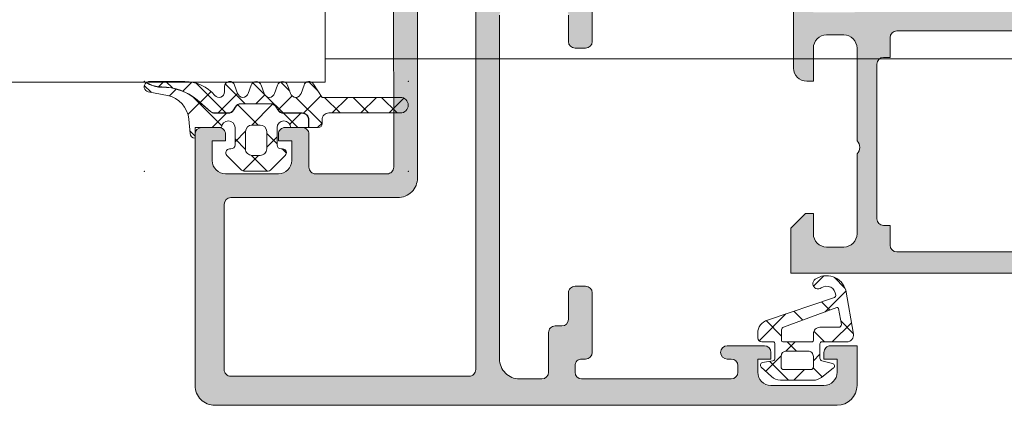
# Model space of a CAD drawing. Header units: millimetres. Extents: x 144573 to 336993, y 74252 to 247042.
# Tile 683 of 1056: x 218975 to 219049, y 198198 to 198227. Entities that reach past the tile are written whole.
import ezdxf

# ---------------------------------------------------------------- set-up
doc = ezdxf.new("R2010")
doc.units = ezdxf.units.MM
doc.layers.add('FASÁDA DETAILNÍ', color=255, linetype='Continuous', lineweight=0)
doc.layers.add('NOVA', color=255, linetype='Continuous', lineweight=0)

# ---------------------------------------------------------------- blocks, each defined once
blk = doc.blocks.new('A$C69D17D4D')
at = {"layer": 'FASÁDA DETAILNÍ'}
h = blk.add_hatch(color=256, dxfattribs=at)
edge = h.paths.add_edge_path(flags=16)
edge.add_ellipse((-4136.294664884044, 24829.51812637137), major_axis=(-0.4999740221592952, 0), ratio=1, start_angle=89.99702292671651, end_angle=180.0029770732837, ccw=False)
edge.add_line((-4136.29469086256, 24829.01815234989), (-4154.29469086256, 24829.01815234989))
edge.add_ellipse((-4154.294716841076, 24829.51812637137), major_axis=(-0.4999740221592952, 0), ratio=1, start_angle=-0.002977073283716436, end_angle=90.00297707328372, ccw=False)
edge.add_line((-4154.79469086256, 24829.51815234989), (-4154.79469086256, 24842.01815234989))
edge.add_ellipse((-4154.294669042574, 24842.0181305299), major_axis=(-0.5000218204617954, 0), ratio=1, start_angle=270.0025002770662, end_angle=359.9974997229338, ccw=False)
edge.add_line((-4154.29469086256, 24842.51815234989), (-4141.691639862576, 24842.51815234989))
edge.add_ellipse((-4141.691638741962, 24844.01815122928), major_axis=(-1.499998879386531, 0), ratio=1, start_angle=89.99995719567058, end_angle=180.0000428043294)
edge.add_line((-4140.191639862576, 24844.01815234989), (-4140.191639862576, 24857.01814034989))
edge.add_ellipse((-4139.691640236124, 24857.01814072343), major_axis=(-0.4999996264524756, 0), ratio=1, start_angle=-90.00004280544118, end_angle=4.2805441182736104e-05, ccw=False)
edge.add_line((-4139.691639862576, 24857.51814034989), (-4136.29469086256, 24857.51814034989))
edge.add_ellipse((-4136.294690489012, 24857.01814072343), major_axis=(-0.4999996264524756, 0), ratio=1, start_angle=179.9999571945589, end_angle=270.0000428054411, ccw=False)
edge.add_line((-4135.79469086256, 24857.01814034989), (-4135.79469086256, 24829.51815234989))
edge = h.paths.add_edge_path()
edge.add_line((-4106.994695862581, 24828.3181403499), (-4106.994695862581, 24831.3181403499))
edge.add_line((-4106.994695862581, 24831.3181403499), (-4108.994695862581, 24831.3181403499))
edge.add_arc((-4108.994721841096, 24830.81816632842), 0.4999740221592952, 89.99702292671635, 180.0029770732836)
edge.add_line((-4109.494695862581, 24830.8181403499), (-4109.494695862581, 24830.3181403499))
edge.add_line((-4109.494695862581, 24830.3181403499), (-4108.494695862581, 24830.3181403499))
edge.add_line((-4108.494695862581, 24830.3181403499), (-4108.494695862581, 24829.3181403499))
edge.add_arc((-4109.494759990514, 24829.31820447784), 1.000064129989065, 270.0036740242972, 359.9963259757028, ccw=False)
edge.add_line((-4109.494695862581, 24828.3181403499), (-4113.494695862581, 24828.3181403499))
edge.add_arc((-4113.494665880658, 24829.31817033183), 1.00002998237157, 180.0017177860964, 269.9982822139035, ccw=False)
edge.add_line((-4114.494695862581, 24829.3181403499), (-4114.494695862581, 24830.3181403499))
edge.add_line((-4114.494695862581, 24830.3181403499), (-4113.494695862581, 24830.3181403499))
edge.add_line((-4113.494695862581, 24830.3181403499), (-4113.494695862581, 24830.8181403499))
edge.add_arc((-4113.994701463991, 24830.81813474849), 0.5000056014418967, 0.0006418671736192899, 89.99935813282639)
edge.add_line((-4113.994695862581, 24831.3181403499), (-4116.794698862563, 24831.3181403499))
edge.add_arc((-4116.794698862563, 24830.8181403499), 0.5, 90, 270)
edge.add_line((-4116.794698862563, 24830.3181403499), (-4116.494695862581, 24830.3181403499))
edge.add_arc((-4116.494706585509, 24829.81812962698), 0.5000107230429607, 0.00122873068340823, 89.99877126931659, ccw=False)
edge.add_line((-4115.994695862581, 24829.8181403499), (-4115.994695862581, 24829.3181403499))
edge.add_arc((-4116.49476378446, 24829.31820827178), 0.5000679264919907, 270.00778221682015, 359.9922177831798, ccw=False)
edge.add_line((-4116.494695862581, 24828.8181403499), (-4127.79469086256, 24828.8181403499))
edge.add_arc((-4127.794669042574, 24829.31816216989), 0.5000218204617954, 180.0025002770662, 269.99749972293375, ccw=False)
edge.add_line((-4128.29469086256, 24829.3181403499), (-4128.29469086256, 24829.8181403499))
edge.add_arc((-4127.794753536, 24829.81820302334), 0.4999373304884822, 89.99281725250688, 180.0071827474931, ccw=False)
edge.add_line((-4127.79469086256, 24830.3181403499), (-4127.494687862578, 24830.3181403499))
edge.add_arc((-4127.494750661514, 24830.81820314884), 0.5000628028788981, 270.0071953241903, 359.9928046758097)
edge.add_line((-4126.994687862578, 24830.8181403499), (-4126.994687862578, 24835.3181403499))
edge.add_arc((-4127.494693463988, 24835.31813474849), 0.5000056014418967, 0.0006418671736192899, 89.99935813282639)
edge.add_line((-4127.494687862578, 24835.8181403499), (-4128.29469086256, 24835.8181403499))
edge.add_arc((-4128.294716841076, 24835.31816632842), 0.4999740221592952, 89.99702292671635, 180.0029770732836)
edge.add_line((-4128.79469086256, 24835.3181403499), (-4128.79469086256, 24833.3181403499))
edge.add_arc((-4129.294758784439, 24833.31820827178), 0.5000679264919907, 270.00778221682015, 359.9922177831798, ccw=False)
edge.add_line((-4129.29469086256, 24832.8181403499), (-4129.79469086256, 24832.8181403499))
edge.add_arc((-4129.794753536, 24832.31820302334), 0.4999373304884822, 89.99281725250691, 180.0071827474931)
edge.add_line((-4130.29469086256, 24832.3181403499), (-4130.29469086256, 24829.3181403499))
edge.add_arc((-4130.794745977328, 24829.31819546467), 0.5000551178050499, 270.0063149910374, 359.9936850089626, ccw=False)
edge.add_line((-4130.79469086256, 24828.8181403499), (-4132.494687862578, 24828.8181403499))
edge.add_arc((-4132.494719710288, 24830.31810850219), 1.499968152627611, 179.9987834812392, 270.00121651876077, ccw=False)
edge.add_line((-4133.994687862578, 24830.3181403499), (-4133.994687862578, 24856.3181403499))
edge.add_arc((-4133.494708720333, 24856.31816120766), 0.4999791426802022, 89.99760977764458, 180.0023902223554, ccw=False)
edge.add_line((-4133.494687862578, 24856.8181403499), (-4129.29469086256, 24856.8181403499))
edge.add_arc((-4129.29469646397, 24856.31813474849), 0.5000056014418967, 0.000641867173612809, 89.99935813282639, ccw=False)
edge.add_line((-4128.79469086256, 24856.3181403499), (-4128.79469086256, 24854.3181403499))
edge.add_arc((-4128.294669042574, 24854.31816216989), 0.5000218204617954, 180.0025002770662, 269.9974997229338)
edge.add_line((-4128.29469086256, 24853.8181403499), (-4127.494687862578, 24853.8181403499))
edge.add_arc((-4127.494740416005, 24854.31819290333), 0.5000525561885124, 270.0060215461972, 359.9939784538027)
edge.add_line((-4126.994687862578, 24854.3181403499), (-4126.994687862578, 24859.31814134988))
edge.add_line((-4126.994687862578, 24859.31814134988), (-4127.212008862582, 24860.07603034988))
edge.add_arc((-4126.92363044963, 24860.15872166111), 0.2999999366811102, 127.9048146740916, 196.0000242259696, ccw=False)
edge.add_arc((-4127.292240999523, 24860.63214150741), 0.300000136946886, 307.9047180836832, 359.999969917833)
edge.add_line((-4126.992240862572, 24860.6321413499), (-4126.992242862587, 24862.69628834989))
edge.add_arc((-4127.392242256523, 24862.69628880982), 0.3999993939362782, 359.9999341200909, 471.9737695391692)
edge.add_line((-4127.541914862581, 24863.0672303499), (-4129.565143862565, 24862.2508693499))
edge.add_arc((-4129.490307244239, 24862.06539908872), 0.199999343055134, 111.9739078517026, 204.1410923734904)
edge.add_line((-4129.67281486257, 24861.98360234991), (-4128.604494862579, 24859.5999173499))
edge.add_arc((-4128.787002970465, 24859.51812064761), 0.1999997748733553, -90.81990060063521, 24.1410254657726, ccw=False)
edge.add_line((-4128.789864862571, 24859.31814134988), (-4140.093944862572, 24859.3181403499))
edge.add_arc((-4140.102376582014, 24859.50955484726), 0.1916001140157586, 178.9555499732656, 272.5222218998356, ccw=False)
edge.add_line((-4140.293944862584, 24859.5130473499), (-4140.293944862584, 24859.93363134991))
edge.add_line((-4140.293944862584, 24859.93363134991), (-4138.862209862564, 24862.39924334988))
edge.add_arc((-4139.121546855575, 24862.55005504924), 0.2999997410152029, 329.820803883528, 434.0000282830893)
edge.add_line((-4139.038855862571, 24862.83843334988), (-4140.531016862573, 24863.26630434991))
edge.add_line((-4140.531016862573, 24863.26630434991), (-4141.394291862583, 24863.76471634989))
edge.add_arc((-4141.594291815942, 24863.41830610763), 0.4000000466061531, 60.00001156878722, 179.9999652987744)
edge.add_line((-4141.99429186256, 24863.41830634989), (-4141.993944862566, 24859.31037534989))
edge.add_line((-4141.993944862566, 24859.31037534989), (-4141.991639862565, 24844.81831834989))
edge.add_arc((-4142.491639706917, 24844.81814022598), 0.4999998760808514, -90.00001783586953, 0.02041150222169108, ccw=False)
edge.add_line((-4142.491639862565, 24844.3181403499), (-4147.894681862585, 24844.3181403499))
edge.add_arc((-4147.894682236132, 24844.81813997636), 0.4999996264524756, 179.9999571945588, 270.0000428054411, ccw=False)
edge.add_line((-4148.394681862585, 24844.8181403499), (-4148.394681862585, 24847.3181403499))
edge.add_arc((-4148.894681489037, 24847.31814072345), 0.4999996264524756, 359.9999571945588, 450.0000428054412)
edge.add_line((-4148.894681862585, 24847.8181403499), (-4150.194684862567, 24847.8181403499))
edge.add_arc((-4150.194705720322, 24847.31816120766), 0.4999791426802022, 89.99760977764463, 180.0023902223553)
edge.add_line((-4150.694684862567, 24847.3181403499), (-4150.694684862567, 24846.8181403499))
edge.add_line((-4150.694684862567, 24846.8181403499), (-4149.694684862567, 24846.8181403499))
edge.add_line((-4149.694684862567, 24846.8181403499), (-4149.694684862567, 24845.3181403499))
edge.add_arc((-4150.694716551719, 24845.31817203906), 1.000031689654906, 270.0018155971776, 359.99818440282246, ccw=False)
edge.add_line((-4150.694684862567, 24844.3181403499), (-4154.694684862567, 24844.3181403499))
edge.add_arc((-4154.694615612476, 24845.31820959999), 1.000069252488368, 180.0039674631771, 269.99603253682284, ccw=False)
edge.add_line((-4155.694684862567, 24845.3181403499), (-4155.694684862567, 24846.8181403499))
edge.add_line((-4155.694684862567, 24846.8181403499), (-4154.694684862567, 24846.8181403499))
edge.add_line((-4154.694684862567, 24846.8181403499), (-4154.694684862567, 24847.3181403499))
edge.add_arc((-4155.194658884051, 24847.31816632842), 0.4999740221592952, 359.9970229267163, 450.0029770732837)
edge.add_line((-4155.194684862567, 24847.8181403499), (-4156.494687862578, 24847.8181403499))
edge.add_arc((-4156.494682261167, 24847.31813474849), 0.5000056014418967, 90.0006418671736, 179.9993581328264)
edge.add_line((-4156.994687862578, 24847.3181403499), (-4156.994687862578, 24828.3181403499))
edge.add_arc((-4155.494717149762, 24828.31811106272), 1.49997071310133, 179.9988812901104, 270.0011187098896)
edge.add_line((-4155.494687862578, 24826.8181403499), (-4108.494695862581, 24826.8181403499))
edge.add_arc((-4108.494756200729, 24828.31820068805), 1.50006033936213, 270.0023046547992, 359.9976953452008)
h = blk.add_hatch(color=256, dxfattribs=at)
edge = h.paths.add_edge_path()
edge.add_arc((-4088.69484676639, 24856.93811970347), 0.1199999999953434, 270, 360)
edge.add_line((-4088.574846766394, 24856.93811970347), (-4088.574846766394, 24859.69811770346))
edge.add_arc((-4088.274846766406, 24859.69811770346), 0.2999999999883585, 90, 180, ccw=False)
edge.add_line((-4088.274846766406, 24859.99811770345), (-4087.294872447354, 24859.99811770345))
edge.add_arc((-4087.294872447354, 24859.69811770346), 0.2999999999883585, 0, 90, ccw=False)
edge.add_line((-4086.994872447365, 24859.69811770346), (-4086.994872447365, 24857.81810670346))
edge.add_arc((-4086.916005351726, 24857.55056336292), 0.2789255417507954, 106.4245945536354, 181.1628700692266)
edge.add_line((-4087.194873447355, 24857.54490270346), (-4087.194873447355, 24857.09130870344))
edge.add_arc((-4086.916036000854, 24857.08564029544), 0.2788950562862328, 178.8354106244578, 253.5801235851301)
edge.add_line((-4086.994872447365, 24856.81811970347), (-4086.194697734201, 24856.81811970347))
edge.add_arc((-4086.194697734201, 24855.81811970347), 1, 0, 90, ccw=False)
edge.add_line((-4085.194697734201, 24855.81811970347), (-4085.194697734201, 24852.31811234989))
edge.add_arc((-4086.194717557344, 24852.31813217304), 1.000019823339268, 270.0011357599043, 359.9988642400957, ccw=False)
edge.add_line((-4086.194697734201, 24851.31811234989), (-4086.694697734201, 24851.31811234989))
edge.add_line((-4086.694697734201, 24851.31811234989), (-4086.694697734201, 24853.81811234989))
edge.add_arc((-4087.694743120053, 24853.81806696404), 1.000045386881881, 0.002600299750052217, 89.99739970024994)
edge.add_line((-4087.694697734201, 24854.81811234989), (-4088.994716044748, 24854.81811234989))
edge.add_arc((-4088.99466354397, 24853.81805984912), 1.000052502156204, 90.00300791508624, 179.9969920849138)
edge.add_line((-4089.994716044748, 24853.81811234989), (-4089.994716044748, 24846.81811234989))
edge.add_arc((-4089.4695942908, 24846.31811234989), 0.7250881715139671, 136.4038161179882, 223.5961838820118)
edge.add_line((-4089.994716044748, 24845.81811234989), (-4089.994716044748, 24839.78402421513))
edge.add_arc((-4088.99466354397, 24839.78407671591), 1.000052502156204, 180.0030079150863, 269.9969920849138)
edge.add_line((-4088.994716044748, 24838.78402421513), (-4087.694697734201, 24838.78402421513))
edge.add_arc((-4087.694743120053, 24839.78406960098), 1.000045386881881, 270.00260029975, 359.99739970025)
edge.add_line((-4086.694697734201, 24839.78402421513), (-4086.69469773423, 24841.31811234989))
edge.add_line((-4086.69469773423, 24841.31811234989), (-4086.094691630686, 24841.31811234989))
edge.add_line((-4086.094691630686, 24841.31811234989), (-4084.994716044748, 24840.21810624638))
edge.add_line((-4084.994716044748, 24840.21810624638), (-4084.994716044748, 24836.81811234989))
edge.add_line((-4084.994716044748, 24836.81811234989), (-4111.994616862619, 24836.81811234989))
edge.add_line((-4111.994616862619, 24836.81811234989), (-4111.994616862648, 24840.21810624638))
edge.add_line((-4111.994616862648, 24840.21810624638), (-4110.894641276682, 24841.31811234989))
edge.add_line((-4110.894641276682, 24841.31811234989), (-4110.294635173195, 24841.31811234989))
edge.add_line((-4110.294635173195, 24841.31811234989), (-4110.294635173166, 24839.78402421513))
edge.add_arc((-4109.294589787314, 24839.78406960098), 1.000045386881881, 180.00260029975, 269.9973997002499)
edge.add_line((-4109.294635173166, 24838.78402421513), (-4107.994616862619, 24838.78402421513))
edge.add_arc((-4107.994669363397, 24839.78407671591), 1.000052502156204, 270.0030079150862, 359.9969920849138)
edge.add_line((-4106.994616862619, 24839.78402421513), (-4106.994616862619, 24845.81811234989))
edge.add_arc((-4107.519738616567, 24846.31811234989), 0.7250881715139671, 316.4038161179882, 403.5961838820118)
edge.add_line((-4106.994616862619, 24846.81811234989), (-4106.994616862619, 24853.81811234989))
edge.add_arc((-4107.994669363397, 24853.81805984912), 1.000052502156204, 0.003007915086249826, 89.99699208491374)
edge.add_line((-4107.994616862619, 24854.81811234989), (-4109.294635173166, 24854.81811234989))
edge.add_arc((-4109.294589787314, 24853.81806696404), 1.000045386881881, 90.00260029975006, 179.9973997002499)
edge.add_line((-4110.294635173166, 24853.81811234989), (-4110.294635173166, 24851.31811234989))
edge.add_line((-4110.294635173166, 24851.31811234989), (-4110.794635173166, 24851.31811234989))
edge.add_arc((-4110.794615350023, 24852.31813217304), 1.000019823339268, 180.0011357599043, 269.9988642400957, ccw=False)
edge.add_line((-4111.794635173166, 24852.31811234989), (-4111.794635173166, 24856.81811234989))
edge.add_arc((-4111.294645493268, 24856.81812267), 0.4999896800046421, 89.99881737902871, 180.0011826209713, ccw=False)
edge.add_line((-4111.294635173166, 24857.31811234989), (-4110.294635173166, 24857.31811234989))
edge.add_line((-4110.294635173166, 24857.31811234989), (-4110.294635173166, 24856.51810929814))
edge.add_line((-4110.294635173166, 24856.51810929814), (-4107.294619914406, 24856.51810929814))
edge.add_arc((-4107.294617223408, 24856.81811701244), 0.3000077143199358, 269.9994860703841, 360.0005139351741)
edge.add_arc((-4107.073445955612, 24857.08564029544), 0.2788950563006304, 286.4198764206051, 361.1645893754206)
edge.add_line((-4106.794608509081, 24857.09130870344), (-4106.794608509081, 24857.54490270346))
edge.add_arc((-4107.073476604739, 24857.55056336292), 0.2789255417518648, 358.8371299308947, 433.5754054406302)
edge.add_line((-4106.994609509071, 24857.81810670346), (-4106.994609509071, 24859.69811770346))
edge.add_arc((-4106.694609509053, 24859.69811770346), 0.3000000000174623, 90, 180, ccw=False)
edge.add_line((-4106.694609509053, 24859.99811770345), (-4105.71463519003, 24859.99811770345))
edge.add_arc((-4105.714635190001, 24859.69811770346), 0.2999999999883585, 0, 90.00000000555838, ccw=False)
edge.add_line((-4105.414635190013, 24859.69811770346), (-4105.414635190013, 24856.93811970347))
edge.add_arc((-4105.294635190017, 24856.93811970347), 0.1199999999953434, 180, 270)
edge.add_line((-4105.294635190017, 24856.81811970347), (-4100.994609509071, 24856.81811970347))
edge.add_arc((-4100.994609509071, 24857.31811970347), 0.5, 270, 360)
edge.add_line((-4100.494609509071, 24857.31811970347), (-4100.494609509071, 24858.01811970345))
edge.add_line((-4100.494609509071, 24858.01811970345), (-4101.876104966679, 24860.41094002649))
edge.add_arc((-4101.756489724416, 24860.47999991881), 0.1381197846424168, 82.29756250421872, 210.0000000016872, ccw=False)
edge.add_arc((-4102.204108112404, 24855.63864868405), 4.999999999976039, 18.709400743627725, 84.65077199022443, ccw=False)
edge.add_arc((-4096.994740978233, 24857.40287487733), 0.4999999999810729, 198.709400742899, 341.2905992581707)
edge.add_arc((-4091.785373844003, 24855.63864868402), 5.000000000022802, 95.34922800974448, 161.2905992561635, ccw=False)
edge.add_arc((-4092.232992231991, 24860.47999991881), 0.1381197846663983, -30.000000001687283, 97.70243749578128, ccw=False)
edge.add_line((-4092.113376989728, 24860.41094002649), (-4093.494872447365, 24858.01811970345))
edge.add_line((-4093.494872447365, 24858.01811970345), (-4093.494872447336, 24857.31811970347))
edge.add_arc((-4092.994872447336, 24857.31811970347), 0.5, 180, 270)
edge.add_line((-4092.994872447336, 24856.81811970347), (-4088.69484676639, 24856.81811970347))
edge = h.paths.add_edge_path(flags=16)
edge.add_arc((-4103.994624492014, 24838.91811845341), 0.5, 180, 270)
edge.add_line((-4103.994624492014, 24838.41811845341), (-4091.994716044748, 24838.41811845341))
edge.add_arc((-4091.994716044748, 24838.91811845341), 0.5, 270, 360)
edge.add_line((-4091.494716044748, 24838.91811845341), (-4091.494716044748, 24854.61810014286))
edge.add_arc((-4091.994716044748, 24854.61810014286), 0.5, 0, 90)
edge.add_line((-4091.994716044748, 24855.11810014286), (-4103.994624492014, 24855.11810014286))
edge.add_arc((-4103.994624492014, 24854.61810014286), 0.5, 90, 180)
edge.add_line((-4104.494624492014, 24854.61810014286), (-4104.494624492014, 24853.11810014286))
edge.add_line((-4104.494624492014, 24853.11810014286), (-4104.994624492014, 24853.11810014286))
edge.add_arc((-4104.994624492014, 24852.61810014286), 0.5, 90, 180)
edge.add_line((-4105.494624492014, 24852.61810014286), (-4105.494624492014, 24840.91811845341))
edge.add_arc((-4104.994624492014, 24840.91811845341), 0.5, 180, 270)
edge.add_line((-4104.994624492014, 24840.41811845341), (-4104.494624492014, 24840.41811845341))
edge.add_line((-4104.494624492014, 24840.41811845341), (-4104.494624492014, 24838.91811845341))
h = blk.add_hatch(dxfattribs=at)
h.set_pattern_fill('ANSI37', color=256, scale=0.625, angle=90, style=0)
h.set_pattern_definition([(135, (-4287.505250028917, 0), (-1.403165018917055, -1.403165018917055), []), (225, (-4287.505250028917, 0), (1.403165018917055, -1.403165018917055), [])])
edge = h.paths.add_edge_path()
edge.add_arc((-4150.384763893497, 24845.90811894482), 0.2900050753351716, 314.9975633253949, 449.9994892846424)
edge.add_line((-4150.384761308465, 24846.19812402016), (-4150.484755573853, 24846.19812402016))
edge.add_arc((-4150.484755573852, 24846.50812402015), 0.3099999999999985, 179.9999999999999, 270.0000000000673, ccw=False)
edge.add_line((-4150.79475557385, 24846.50812402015), (-4150.79475557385, 24847.80810002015))
edge.add_arc((-4150.284755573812, 24847.80810002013), 0.5100000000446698, 1.1235201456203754, 180.0000000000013, ccw=False)
edge.add_line((-4149.774853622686, 24847.81810003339), (-4148.41624559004, 24847.81810185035))
edge.add_line((-4148.416245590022, 24847.81810185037), (-4148.416245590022, 24848.40810215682))
edge.add_arc((-4148.906245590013, 24848.4081021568), 0.4900000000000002, 2.105722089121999e-13, 90.00000000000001)
edge.add_line((-4148.906245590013, 24848.89810215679), (-4150.306243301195, 24848.89810215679))
edge.add_arc((-4150.306243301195, 24849.4081021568), 0.5099999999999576, 210.0000000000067, 270.0000000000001, ccw=False)
edge.add_line((-4150.747916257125, 24849.15310215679), (-4150.863386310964, 24849.35310215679))
edge.add_arc((-4151.287738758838, 24849.10810215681), 0.4900000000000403, 30.00000000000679, 90.00000000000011)
edge.add_line((-4151.287738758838, 24849.5981021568), (-4153.524748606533, 24849.5981021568))
edge.add_arc((-4153.52474860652, 24849.10810215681), 0.4899999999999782, 90.00000000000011, 150.0000000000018)
edge.add_line((-4153.949101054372, 24849.35310215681), (-4154.06457110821, 24849.1531021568))
edge.add_arc((-4154.506244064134, 24849.4081021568), 0.5100000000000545, 269.99999999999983, 330.00000000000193, ccw=False)
edge.add_line((-4154.506244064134, 24848.89810215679), (-4155.503841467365, 24848.89810215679))
edge.add_arc((-4155.503841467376, 24849.40403552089), 0.5059333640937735, 229.3588191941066, 269.99999999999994, ccw=False)
edge.add_line((-4155.833365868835, 24849.0201315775), (-4156.859597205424, 24849.90099845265))
edge.add_arc((-4159.460794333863, 24846.87054052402), 3.993732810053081, 49.35881919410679, 90.61886913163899)
edge.add_arc((-4159.525641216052, 24852.87392311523), 2.010000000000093, 243.3452087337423, 270.6188691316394, ccw=False)
edge.add_line((-4160.427355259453, 24851.07753457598), (-4160.694391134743, 24851.21157573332))
edge.add_arc((-4160.449421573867, 24850.90811202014), 0.3900003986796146, 128.9120293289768, 258.9894375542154)
edge.add_line((-4160.523907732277, 24850.52529075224), (-4159.085816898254, 24850.24568918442))
edge.add_arc((-4159.469428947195, 24848.27263525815), 2.010000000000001, 4.99524938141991, 78.99750356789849, ccw=False)
edge.add_line((-4157.467063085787, 24848.44765227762), (-4157.373280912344, 24847.37469249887))
edge.add_arc((-4156.984713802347, 24847.40811379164), 0.3900017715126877, 184.9160046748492, 268.5301263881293)
edge.add_line((-4156.99471786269, 24847.01824034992), (-4156.99471786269, 24847.8181113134))
edge.add_line((-4156.99471786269, 24847.81811131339), (-4154.994638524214, 24847.81810007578))
edge.add_arc((-4154.484736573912, 24847.80810002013), 0.5100000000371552, 0, 178.8764750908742, ccw=False)
edge.add_line((-4153.974736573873, 24847.80810002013), (-4153.974736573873, 24846.50812402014))
edge.add_arc((-4154.284736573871, 24846.50812402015), 0.3100000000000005, 269.99999999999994, 359.99999999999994, ccw=False)
edge.add_line((-4154.284736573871, 24846.19812402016), (-4154.38476157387, 24846.19812402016))
edge.add_arc((-4154.384733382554, 24845.90810864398), 0.2900153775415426, 90.00556950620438, 224.9966855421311)
edge.add_line((-4154.589817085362, 24845.70304866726), (-4153.549252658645, 24844.66175164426))
edge.add_arc((-4153.202648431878, 24845.00811202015), 0.4900000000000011, 224.9798378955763, 269.9999999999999)
edge.add_line((-4153.202648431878, 24844.51811202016), (-4151.566599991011, 24844.51811202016))
edge.add_arc((-4151.566599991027, 24845.00811202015), 0.4899999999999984, 270.0000000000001, 315.0276992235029)
edge.add_line((-4151.219950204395, 24844.66179724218), (-4150.179708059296, 24845.70304566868))
edge = h.paths.add_edge_path()
edge.add_arc((-4152.084732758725, 24847.50813383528), 0.4999901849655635, -1.1368683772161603e-13, 89.9999999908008, ccw=False)
edge.add_line((-4151.584742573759, 24847.50813383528), (-4151.584742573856, 24846.20812402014))
edge.add_arc((-4152.084723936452, 24846.20810538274), 0.4999813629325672, -90.0021357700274, 0.002135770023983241, ccw=False)
edge.add_line((-4152.084742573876, 24845.70812402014), (-4152.684749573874, 24845.70812402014))
edge.add_arc((-4152.684768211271, 24846.20810538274), 0.4999813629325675, 179.997864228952, 270.0021357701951, ccw=False)
edge.add_line((-4153.184749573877, 24846.20812402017), (-4153.184749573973, 24847.50813383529))
edge.add_arc((-4152.684759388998, 24847.50813383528), 0.4999901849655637, 90, 180, ccw=False)
edge.add_line((-4152.684759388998, 24848.00812402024), (-4152.084732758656, 24848.00812402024))
h = blk.add_hatch(dxfattribs=at)
h.set_pattern_fill('ANSI37', color=256, scale=0.48, angle=90, style=0)
h.set_pattern_definition([(135, (-4287.505250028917, 0), (-1.077630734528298, -1.077630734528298), []), (225, (-4287.505250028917, 0), (1.077630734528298, -1.077630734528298), [])])
edge = h.paths.add_edge_path()
edge.add_line((-4149.780529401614, 24850.40152880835), (-4150.00778829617, 24851.00858631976))
edge.add_arc((-4150.384624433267, 24850.90811111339), 0.3900009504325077, 14.92936879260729, 165.070631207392)
edge.add_line((-4150.761460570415, 24851.00858631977), (-4150.988719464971, 24850.40152880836))
edge.add_arc((-4151.384624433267, 24850.50811227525), 0.4100009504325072, 195.0676336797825, 344.9323663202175, ccw=False)
edge.add_line((-4151.780529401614, 24850.40152880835), (-4152.007788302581, 24851.00858633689))
edge.add_arc((-4152.384624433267, 24850.90811261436), 0.390000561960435, 14.92915839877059, 165.0708416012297)
edge.add_line((-4152.761460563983, 24851.00858633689), (-4152.988719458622, 24850.40152882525))
edge.add_arc((-4153.384624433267, 24850.50811077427), 0.4100005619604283, 195.0674247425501, 344.9325713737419, ccw=False)
edge.add_line((-4153.780529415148, 24850.40152885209), (-4154.007784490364, 24851.0085863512))
edge.add_arc((-4154.384667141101, 24850.90809910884), 0.3900489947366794, 14.92931686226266, 179.9999999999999)
edge.add_line((-4154.774716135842, 24850.90809910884), (-4154.774716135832, 24850.50811001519))
edge.add_arc((-4155.184716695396, 24850.50811001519), 0.4100005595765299, 220.3199356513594, 359.99999999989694, ccw=False)
edge.add_arc((-4157.77700291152, 24848.30814015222), 2.989972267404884, 40.31993784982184, 90.00133045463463)
edge.add_line((-4157.777072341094, 24851.29811241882), (-4160.448863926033, 24851.29811202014))
edge.add_arc((-4160.449421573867, 24850.90811202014), 0.3900003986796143, 89.91807475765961, 125.6405699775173)
edge.add_line((-4160.676674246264, 24851.2250608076), (-4160.418382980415, 24851.09540908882))
edge.add_arc((-4159.525641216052, 24852.87392311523), 1.990000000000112, 243.345208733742, 270.6188691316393)
edge.add_arc((-4159.460794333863, 24846.87054052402), 4.013732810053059, 49.358819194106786, 90.61886913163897, ccw=False)
edge.add_line((-4156.84657081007, 24849.91617452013), (-4155.820339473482, 24849.03530764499))
edge.add_arc((-4155.503841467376, 24849.40403552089), 0.4859333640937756, 229.3588191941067, 269.9999999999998)
edge.add_line((-4155.503841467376, 24848.91810215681), (-4154.506244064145, 24848.91810215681))
edge.add_arc((-4154.506244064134, 24849.4081021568), 0.4900000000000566, 270.0000000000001, 330.0000000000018)
edge.add_line((-4154.081891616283, 24849.1631021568), (-4153.966421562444, 24849.3631021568))
edge.add_arc((-4153.52474860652, 24849.10810215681), 0.5099999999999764, 89.99999999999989, 150.0000000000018, ccw=False)
edge.add_line((-4153.52474860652, 24849.61810215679), (-4151.287738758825, 24849.61810215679))
edge.add_arc((-4151.287738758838, 24849.10810215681), 0.5100000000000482, 30.00000000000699, 89.99999999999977, ccw=False)
edge.add_line((-4150.846065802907, 24849.36310215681), (-4150.730595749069, 24849.16310215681))
edge.add_arc((-4150.306243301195, 24849.4081021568), 0.4899999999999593, 210.000000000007, 269.9999999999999)
edge.add_line((-4150.306243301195, 24848.91810215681), (-4148.906245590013, 24848.91810215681))
edge.add_arc((-4148.906245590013, 24848.4081021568), 0.509999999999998, -2.2737367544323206e-13, 90, ccw=False)
edge.add_line((-4148.396245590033, 24848.4081021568), (-4148.396245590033, 24847.8181018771))
edge.add_line((-4148.396245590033, 24847.81810187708), (-4147.684624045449, 24847.81810282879))
edge.add_arc((-4147.684624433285, 24848.10810282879), 0.2900000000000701, 270.0000766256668, 360.0000000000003)
edge.add_line((-4147.394624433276, 24848.10810282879), (-4147.394624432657, 24848.40808795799))
edge.add_arc((-4146.884802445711, 24848.40826950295), 0.5098220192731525, 89.97571351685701, 180.0204027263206, ccw=False)
edge.add_line((-4146.884586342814, 24848.9180914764), (-4141.484623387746, 24848.91812199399))
edge.add_arc((-4141.484626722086, 24849.50812046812), 0.5899984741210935, 270.0003238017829, 450.0000000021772)
edge.add_line((-4141.484626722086, 24850.09811894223), (-4147.390034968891, 24850.09811894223))
edge.add_line((-4147.390034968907, 24850.09811894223), (-4148.046738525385, 24851.10287327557))
edge.add_arc((-4148.384626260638, 24850.90811264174), 0.3899997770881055, 29.95942118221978, 165.0702409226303)
edge.add_line((-4148.761460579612, 24851.00859011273), (-4148.988719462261, 24850.40152881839))
edge.add_arc((-4149.384624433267, 24850.50811227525), 0.4100009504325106, 195.0676336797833, 344.93236777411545, ccw=False)
h = blk.add_hatch(dxfattribs=at)
h.set_pattern_fill('ANSI37', color=256, scale=0.625, angle=270, style=0)
h.set_pattern_definition([(315, (-4109.494715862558, 24830.31811234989), (1.403165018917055, 1.403165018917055), []), (44.99999999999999, (-4109.494715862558, 24830.31811234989), (-1.403165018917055, 1.403165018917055), [])])
edge = h.paths.add_edge_path(flags=16)
edge.add_ellipse((-4109.796930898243, 24832.22032549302), major_axis=(-0.4977897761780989, 0), ratio=1, start_angle=-90.2547220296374, end_angle=0.1925797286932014)
edge.add_line((-4110.294717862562, 24832.2186523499), (-4110.294717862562, 24831.7181333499))
edge.add_ellipse((-4110.39470160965, 24831.71811909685), major_axis=(-0.09998374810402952, 0), ratio=1, start_angle=89.99125930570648, end_angle=180.0081677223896, ccw=False)
edge.add_line((-4110.39471686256, 24831.61813534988), (-4112.595146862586, 24831.61813134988))
edge.add_ellipse((-4112.595144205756, 24831.71813600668), major_axis=(-0.1000046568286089, 0), ratio=1, start_angle=0.0015221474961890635, end_angle=89.99847781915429, ccw=False)
edge.add_line((-4112.695148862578, 24831.7181333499), (-4112.695148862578, 24832.5300753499))
edge.add_ellipse((-4112.495142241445, 24832.53006687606), major_axis=(-0.2000066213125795, 0), ratio=1, start_angle=285.6886153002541, end_angle=359.9975725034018, ccw=False)
edge.add_line((-4112.549225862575, 24832.72262234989), (-4108.531084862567, 24834.20994734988))
edge.add_ellipse((-4108.496371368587, 24834.1161658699), major_axis=(-0.09999996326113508, 0), ratio=1, start_angle=190.3222841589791, end_angle=290.3121828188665, ccw=False)
edge.add_line((-4108.397989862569, 24834.13408434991), (-4108.177706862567, 24832.92461534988))
edge.add_ellipse((-4108.377597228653, 24832.91810665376), major_axis=(-0.1999963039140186, 0), ratio=1, start_angle=89.99895893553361, end_angle=181.8649678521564, ccw=False)
edge.add_line((-4108.377600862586, 24832.7181103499), (-4109.794717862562, 24832.7181103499))
edge = h.paths.add_edge_path(flags=16)
edge.add_ellipse((-4110.494719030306, 24829.71812151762), major_axis=(-0.2000001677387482, 0), ratio=1, start_angle=89.99976157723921, end_angle=180.0002384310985, ccw=False)
edge.add_line((-4110.49471986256, 24829.51812134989), (-4112.529176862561, 24829.51812534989))
edge.add_ellipse((-4112.529181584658, 24829.71812062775), major_axis=(-0.1999952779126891, 0), ratio=1, start_angle=-0.0004933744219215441, end_angle=90.0013528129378, ccw=False)
edge.add_line((-4112.729176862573, 24829.71812234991), (-4112.729176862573, 24830.51813234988))
edge.add_ellipse((-4112.32916605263, 24830.51812354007), major_axis=(-0.4000108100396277, 0), ratio=1, start_angle=270.0019780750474, end_angle=359.9987381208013, ccw=False)
edge.add_line((-4112.329179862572, 24830.91813434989), (-4110.694716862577, 24830.91813434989))
edge.add_ellipse((-4110.694713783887, 24830.51813942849), major_axis=(-0.3999949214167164, 0), ratio=1, start_angle=179.9989860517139, end_angle=270.0004409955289, ccw=False)
edge.add_line((-4110.294718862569, 24830.51813234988), (-4110.294718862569, 24829.71812234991))
edge = h.paths.add_edge_path()
edge.add_arc((-4108.894726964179, 24829.79467346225), 0.2000083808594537, 310.0023157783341, 434.9984805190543)
edge.add_line((-4108.842955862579, 24829.98786534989), (-4109.646480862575, 24830.17839934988))
edge.add_arc((-4109.594704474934, 24830.37159293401), 0.2000113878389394, 180.0027454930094, 254.9971436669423, ccw=False)
edge.add_line((-4109.794715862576, 24830.37158334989), (-4109.794715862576, 24831.4681333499))
edge.add_arc((-4109.644728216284, 24831.46814370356), 0.1499876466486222, 89.99604484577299, 180.0039551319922, ccw=False)
edge.add_line((-4109.644717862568, 24831.61813134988), (-4107.761846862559, 24831.61812334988))
edge.add_arc((-4107.761844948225, 24832.11812322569), 0.4999998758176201, 269.9997806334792, 369.9335722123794)
edge.add_line((-4107.269340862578, 24832.2043763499), (-4107.850729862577, 24835.52410234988))
edge.add_arc((-4109.294715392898, 24835.1180280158), 1.499996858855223, 15.70692445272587, 125.0875539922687)
edge.add_arc((-4109.927022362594, 24836.0181308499), 0.3999981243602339, 125.0880041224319, 305.0880041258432)
edge.add_arc((-4109.29250080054, 24835.13683118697), 0.6860034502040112, 0.484358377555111, 126.14118557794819, ccw=False)
edge.add_arc((-4108.755624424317, 24835.1230110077), 0.150387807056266, -70.9838490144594, 7.4960782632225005, ccw=False)
edge.add_line((-4108.706622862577, 24834.9808303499), (-4113.752848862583, 24833.2531483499))
edge.add_arc((-4113.494727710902, 24832.2870563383), 0.999980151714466, 104.9589109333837, 180.000572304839)
edge.add_line((-4114.494707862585, 24832.2870463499), (-4114.49471986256, 24831.91814134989))
edge.add_arc((-4114.194700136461, 24831.91816207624), 0.3000197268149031, 180.0039581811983, 269.9968057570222)
edge.add_line((-4114.194716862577, 24831.61814234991), (-4113.344701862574, 24831.61814234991))
edge.add_arc((-4113.344688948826, 24831.46815826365), 0.1499840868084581, -0.004933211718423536, 90.00493321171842, ccw=False)
edge.add_line((-4113.194704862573, 24831.46814534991), (-4113.19471586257, 24830.37158334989))
edge.add_arc((-4113.394730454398, 24830.37159246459), 0.2000145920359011, 285.00237432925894, 359.9973890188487, ccw=False)
edge.add_line((-4113.342954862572, 24830.17839534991), (-4114.146326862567, 24830.04930134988))
edge.add_arc((-4114.094602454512, 24829.85612550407), 0.1999808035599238, 104.9897870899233, 225.007444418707)
edge.add_line((-4114.235991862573, 24829.71469934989), (-4113.460121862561, 24828.9881803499))
edge.add_arc((-4112.776611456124, 24829.71812197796), 1.000000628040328, 226.8814623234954, 270.0000340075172)
edge.add_line((-4112.77661086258, 24828.7181213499), (-4110.297977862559, 24828.7181213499))
edge.add_arc((-4110.297978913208, 24829.71812425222), 1.000002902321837, 270.0000601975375, 307.8277930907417)
edge.add_line((-4109.684686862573, 24828.9282643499), (-4108.766157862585, 24829.64146334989))
blk.add_line((-2188.499921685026, 24853.00002419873), (-4147.169215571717, 24853.00002419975), dxfattribs=at)
blk.add_lwpolyline([(-4534.859992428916, 24895.25402419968), (-4147.169215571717, 24895.25402419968), (-4147.169215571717, 24851.25402419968), (-4534.859992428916, 24851.25402419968), (-4615.830871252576, 24851.25402419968), (-4615.830871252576, 24895.25402419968)], close=True, dxfattribs=at)
for points in [[(-4128.79469086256, 24856.3181403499), (-4128.79469086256, 24854.3181403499), (-4128.79469086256, 24854.3181403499, 0.414188), (-4128.29469086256, 24853.8181403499), (-4127.494687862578, 24853.8181403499), (-4127.494687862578, 24853.8181403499, 0.414152), (-4126.994687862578, 24854.3181403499), (-4126.994687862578, 24859.31814134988)], [(-4141.993944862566, 24859.31037534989), (-4141.991639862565, 24844.81831834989), (-4141.991639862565, 24844.81831834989, -0.414318), (-4142.491639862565, 24844.3181403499), (-4147.894681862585, 24844.3181403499), (-4147.894681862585, 24844.3181403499, -0.414214), (-4148.394681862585, 24844.8181403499), (-4148.394681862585, 24847.3181403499), (-4148.394681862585, 24847.3181403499, 0.414214), (-4148.894681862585, 24847.8181403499), (-4150.194684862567, 24847.8181403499), (-4150.194684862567, 24847.8181403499, 0.414238), (-4150.694684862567, 24847.3181403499), (-4150.694684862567, 24846.8181403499), (-4149.694684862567, 24846.8181403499), (-4149.694684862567, 24845.3181403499), (-4149.694684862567, 24845.3181403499, -0.414195), (-4150.694684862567, 24844.3181403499), (-4154.694684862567, 24844.3181403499), (-4154.694684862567, 24844.3181403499, -0.414173), (-4155.694684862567, 24845.3181403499), (-4155.694684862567, 24846.8181403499), (-4154.694684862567, 24846.8181403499), (-4154.694684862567, 24847.3181403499), (-4154.694684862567, 24847.3181403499, 0.414244), (-4155.194684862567, 24847.8181403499), (-4156.494687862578, 24847.8181403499), (-4156.494687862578, 24847.8181403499, 0.414207), (-4156.994687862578, 24847.3181403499), (-4156.994687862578, 24828.3181403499), (-4156.994687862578, 24828.3181403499, 0.414225), (-4155.494687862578, 24826.8181403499), (-4108.494695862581, 24826.8181403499), (-4108.494695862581, 24826.8181403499, 0.41419), (-4106.994695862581, 24828.3181403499), (-4106.994695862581, 24828.3181403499), (-4106.994695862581, 24831.3181403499), (-4108.994695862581, 24831.3181403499), (-4108.994695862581, 24831.3181403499, 0.414244), (-4109.494695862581, 24830.8181403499), (-4109.494695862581, 24830.3181403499), (-4108.494695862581, 24830.3181403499), (-4108.494695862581, 24829.3181403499), (-4108.494695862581, 24829.3181403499, -0.414176), (-4109.494695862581, 24828.3181403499), (-4113.494695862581, 24828.3181403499), (-4113.494695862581, 24828.3181403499, -0.414196), (-4114.494695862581, 24829.3181403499), (-4114.494695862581, 24830.3181403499), (-4113.494695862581, 24830.3181403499), (-4113.494695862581, 24830.8181403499), (-4113.494695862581, 24830.8181403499, 0.414207), (-4113.994695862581, 24831.3181403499), (-4116.794698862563, 24831.3181403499), (-4116.794698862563, 24831.3181403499, 1), (-4116.794698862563, 24830.3181403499), (-4116.494695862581, 24830.3181403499), (-4116.494695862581, 24830.3181403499, -0.414201), (-4115.994695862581, 24829.8181403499), (-4115.994695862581, 24829.3181403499), (-4115.994695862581, 24829.3181403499, -0.414134), (-4116.494695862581, 24828.8181403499), (-4127.79469086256, 24828.8181403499), (-4127.79469086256, 24828.8181403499, -0.414188), (-4128.29469086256, 24829.3181403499), (-4128.29469086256, 24829.8181403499), (-4128.29469086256, 24829.8181403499, -0.414287), (-4127.79469086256, 24830.3181403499), (-4127.494687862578, 24830.3181403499), (-4127.494687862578, 24830.3181403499, 0.41414), (-4126.994687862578, 24830.8181403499), (-4126.994687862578, 24835.3181403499), (-4126.994687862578, 24835.3181403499, 0.414207), (-4127.494687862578, 24835.8181403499), (-4128.29469086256, 24835.8181403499), (-4128.29469086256, 24835.8181403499, 0.414244), (-4128.79469086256, 24835.3181403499), (-4128.79469086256, 24833.3181403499), (-4128.79469086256, 24833.3181403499, -0.414134), (-4129.29469086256, 24832.8181403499), (-4129.79469086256, 24832.8181403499), (-4129.79469086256, 24832.8181403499, 0.414287), (-4130.29469086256, 24832.3181403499), (-4130.29469086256, 24829.3181403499), (-4130.29469086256, 24829.3181403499, -0.414149), (-4130.79469086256, 24828.8181403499), (-4132.494687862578, 24828.8181403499), (-4132.494687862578, 24828.8181403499, -0.414226), (-4133.994687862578, 24830.3181403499), (-4133.994687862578, 24856.3181403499)], [(-4084.994716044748, 24836.81811234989), (-4111.994616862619, 24836.81811234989), (-4111.994616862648, 24840.21810624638), (-4110.894641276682, 24841.31811234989), (-4110.294635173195, 24841.31811234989), (-4110.294635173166, 24839.78402421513, 0.4141869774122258), (-4109.294635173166, 24838.78402421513), (-4107.994616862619, 24838.78402421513, 0.4141828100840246), (-4106.994616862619, 24839.78402421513), (-4106.994616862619, 24845.81811234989, 0.3999328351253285), (-4106.994616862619, 24846.81811234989), (-4106.994616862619, 24853.81811234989, 0.4141828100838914), (-4107.994616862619, 24854.81811234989), (-4109.294635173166, 24854.81811234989, 0.4141869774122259), (-4110.294635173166, 24853.81811234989), (-4110.294635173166, 24851.31811234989), (-4110.794635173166, 24851.31811234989, -0.4142019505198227), (-4111.794635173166, 24852.31811234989), (-4111.794635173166, 24856.81811234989, -0.414225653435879)]]:
    blk.add_lwpolyline(points, format="xyb", dxfattribs=at)
at = {"layer": 'FASÁDA DETAILNÍ', "extrusion": (0, 0, -1)}
for points in [[(4135.79469086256, 24829.51815234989, 0.414244), (4136.29469086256, 24829.01815234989), (4154.29469086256, 24829.01815234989), (4154.29469086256, 24829.01815234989, 0.414244), (4154.79469086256, 24829.51815234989), (4154.79469086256, 24842.01815234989), (4154.79469086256, 24842.01815234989, 0.414188), (4154.29469086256, 24842.51815234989), (4141.691639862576, 24842.51815234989), (4141.691639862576, 24842.51815234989, -0.414214), (4140.191639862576, 24844.01815234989), (4140.191639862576, 24857.01814034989), (4140.191639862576, 24857.01814034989, 0.414214), (4139.691639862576, 24857.51814034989), (4136.29469086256, 24857.51814034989), (4136.29469086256, 24857.51814034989, 0.414214), (4135.79469086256, 24857.01814034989), (4135.79469086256, 24829.51815234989)], [(4109.794717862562, 24832.7181103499, -0.416502), (4110.294717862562, 24832.2186523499), (4110.294717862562, 24831.7181333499), (4110.294717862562, 24831.7181333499, 0.4143), (4110.39471686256, 24831.61813534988), (4112.595146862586, 24831.61813134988), (4112.595146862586, 24831.61813134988, 0.414198), (4112.695148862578, 24831.7181333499), (4112.695148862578, 24832.5300753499), (4112.695148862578, 24832.5300753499, 0.336095), (4112.549225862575, 24832.72262234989), (4108.531084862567, 24834.20994734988), (4108.531084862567, 24834.20994734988, 0.466254), (4108.397989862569, 24834.13408434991), (4108.177706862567, 24832.92461534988), (4108.177706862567, 24832.92461534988, 0.423785), (4108.377600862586, 24832.7181103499), (4109.794717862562, 24832.7181103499)], [(4110.294718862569, 24829.71812234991, 0.414216), (4110.49471986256, 24829.51812134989), (4112.529176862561, 24829.51812534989), (4112.529176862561, 24829.51812534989, 0.414223), (4112.729176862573, 24829.71812234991), (4112.729176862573, 24830.51813234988), (4112.729176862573, 24830.51813234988, 0.414197), (4112.329179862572, 24830.91813434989), (4110.694716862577, 24830.91813434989), (4110.694716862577, 24830.91813434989, 0.414221), (4110.294718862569, 24830.51813234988), (4110.294718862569, 24829.71812234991)]]:
    blk.add_lwpolyline(points, format="xyb", close=True, dxfattribs=at)
at = {"layer": 'FASÁDA DETAILNÍ'}
for points in [[(-4104.494624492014, 24838.91811845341, 0.414213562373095), (-4103.994624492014, 24838.41811845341), (-4091.994716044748, 24838.41811845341, 0.414213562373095), (-4091.494716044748, 24838.91811845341), (-4091.494716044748, 24854.61810014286, 0.414213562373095), (-4091.994716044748, 24855.11810014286), (-4103.994624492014, 24855.11810014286, 0.414213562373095), (-4104.494624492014, 24854.61810014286), (-4104.494624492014, 24853.11810014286), (-4104.994624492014, 24853.11810014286, 0.414213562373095), (-4105.494624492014, 24852.61810014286), (-4105.494624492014, 24840.91811845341, 0.414213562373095), (-4104.994624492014, 24840.41811845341), (-4104.494624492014, 24840.41811845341)], [(-4108.766157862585, 24829.64146334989, 0.606792), (-4108.842955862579, 24829.98786534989), (-4109.646480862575, 24830.17839934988), (-4109.646480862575, 24830.17839934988, -0.339427), (-4109.794715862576, 24830.37158334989), (-4109.794715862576, 24831.4681333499), (-4109.794715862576, 24831.4681333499, -0.414254), (-4109.644717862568, 24831.61813134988), (-4107.761846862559, 24831.61812334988), (-4107.761846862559, 24831.61812334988, 0.465956), (-4107.269340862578, 24832.2043763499), (-4107.850729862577, 24835.52410234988), (-4107.850729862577, 24835.52410234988, 0.517137), (-4110.156954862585, 24836.3454373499, 1), (-4109.697089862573, 24835.69082434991, -0.610743), (-4108.606521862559, 24835.1426303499, -0.356477), (-4108.706622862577, 24834.9808303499), (-4113.752848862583, 24833.2531483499), (-4113.752848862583, 24833.2531483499, 0.339657), (-4114.494707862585, 24832.2870463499), (-4114.49471986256, 24831.91814134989), (-4114.49471986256, 24831.91814134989, 0.414177), (-4114.194716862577, 24831.61814234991), (-4113.344701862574, 24831.61814234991), (-4113.344701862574, 24831.61814234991, -0.414264), (-4113.194704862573, 24831.46814534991), (-4113.19471586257, 24830.37158334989), (-4113.19471586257, 24830.37158334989, -0.33943), (-4113.342954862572, 24830.17839534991), (-4114.146326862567, 24830.04930134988), (-4114.146326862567, 24830.04930134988, 0.577453), (-4114.235991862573, 24829.71469934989), (-4113.460121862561, 24828.9881803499), (-4113.460121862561, 24828.9881803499, 0.190392), (-4112.77661086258, 24828.7181213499), (-4110.297977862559, 24828.7181213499), (-4110.297977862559, 24828.7181213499, 0.16657), (-4109.684686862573, 24828.9282643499), (-4108.766157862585, 24829.64146334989)]]:
    blk.add_lwpolyline(points, format="xyb", close=True, dxfattribs=at)
at = {"layer": 'FASÁDA DETAILNÍ', "color": 7}
for points in [[(-4150.179708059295, 24845.70304566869, 0.6681907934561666), (-4150.384761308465, 24846.19812402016), (-4150.484755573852, 24846.19812402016, -0.41421356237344), (-4150.79475557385, 24846.50812402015), (-4150.79475557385, 24847.80810002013, -0.9902431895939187), (-4149.774853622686, 24847.81810003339), (-4148.416245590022, 24847.81810185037), (-4148.416245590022, 24848.4081021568, 0.4142135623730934), (-4148.906245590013, 24848.89810215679), (-4150.306243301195, 24848.89810215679, -0.267949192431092), (-4150.747916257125, 24849.15310215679), (-4150.863386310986, 24849.35310215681, 0.2679491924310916), (-4151.287738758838, 24849.5981021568), (-4153.52474860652, 24849.5981021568, 0.267949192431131), (-4153.949101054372, 24849.35310215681), (-4154.064571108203, 24849.15310215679, -0.2679491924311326), (-4154.506244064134, 24848.89810215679), (-4155.503841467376, 24848.89810215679, -0.1792130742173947), (-4155.833365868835, 24849.0201315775), (-4156.859597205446, 24849.90099845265, 0.1820014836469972), (-4159.503931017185, 24850.86404036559, -0.1195687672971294), (-4160.427355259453, 24851.07753457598), (-4160.694391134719, 24851.21157573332, 0.6375452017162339), (-4160.523907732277, 24850.52529075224), (-4159.085816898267, 24850.2456891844, -0.3346062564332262), (-4157.467063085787, 24848.44765227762), (-4157.373280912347, 24847.37469249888, 0.381933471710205), (-4156.99471786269, 24847.01824034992), (-4156.99471786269, 24847.81811131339), (-4154.994638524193, 24847.81810007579, -0.9902431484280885), (-4153.974736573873, 24847.80810002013), (-4153.974736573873, 24846.50812402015, -0.414213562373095), (-4154.284736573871, 24846.19812402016), (-4154.384761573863, 24846.19812402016, 0.6681225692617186), (-4154.589817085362, 24845.70304866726), (-4153.549252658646, 24844.66175164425, 0.1990038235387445), (-4153.202648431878, 24844.51811202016), (-4151.566599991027, 24844.51811202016, 0.199038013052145), (-4151.219950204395, 24844.66179724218), (-4150.179708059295, 24845.70304566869)], [(-4149.780529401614, 24850.40152880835), (-4150.007788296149, 24851.00858631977, 0.7683067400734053), (-4150.761460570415, 24851.00858631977), (-4150.988719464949, 24850.40152880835, -0.7663896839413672), (-4151.780529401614, 24850.40152880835), (-4152.007788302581, 24851.00858633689, 0.7683096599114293), (-4152.761460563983, 24851.00858633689), (-4152.988719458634, 24850.40152882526, -0.766392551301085), (-4153.780529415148, 24850.40152885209), (-4154.007784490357, 24851.00858635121, 0.8775222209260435), (-4154.774716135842, 24850.90809910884), (-4154.774716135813, 24850.50811001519, -0.6981291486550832), (-4155.497318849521, 24850.24281705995, 0.2202365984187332), (-4157.777072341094, 24851.29811241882), (-4160.448863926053, 24851.29811202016, 0.1571434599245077), (-4160.676674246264, 24851.2250608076), (-4160.418382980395, 24851.09540908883, 0.1195687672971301), (-4159.504147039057, 24850.88403919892, -0.1820014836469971), (-4156.84657081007, 24849.91617452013), (-4155.820339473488, 24849.03530764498, 0.1792130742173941), (-4155.503841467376, 24848.91810215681), (-4154.506244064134, 24848.91810215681, 0.2679491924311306), (-4154.081891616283, 24849.1631021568), (-4153.966421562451, 24849.36310215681, -0.2679491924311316), (-4153.52474860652, 24849.61810215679), (-4151.287738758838, 24849.61810215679, -0.2679491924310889), (-4150.846065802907, 24849.36310215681), (-4150.730595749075, 24849.1631021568, 0.2679491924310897), (-4150.306243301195, 24848.91810215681), (-4148.906245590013, 24848.91810215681, -0.4142135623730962), (-4148.396245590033, 24848.4081021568), (-4148.396245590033, 24847.81810187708), (-4147.684624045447, 24847.81810282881, 0.4142131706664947), (-4147.394624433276, 24848.10810282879), (-4147.394624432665, 24848.408087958, -0.414442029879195), (-4146.884586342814, 24848.9180914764), (-4141.484623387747, 24848.91812199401, 0.999997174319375), (-4141.484626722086, 24850.09811894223), (-4147.390034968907, 24850.09811894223), (-4148.046738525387, 24851.10287327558, 0.6688782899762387), (-4148.761460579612, 24851.00859011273), (-4148.988719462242, 24850.40152881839, -0.7663896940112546), (-4149.780529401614, 24850.40152880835)], [(-4152.084732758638, 24848.00812402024, -0.4142135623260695), (-4151.584742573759, 24847.50813383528), (-4151.584742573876, 24846.20812402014, -0.4142353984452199), (-4152.084742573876, 24845.70812402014), (-4152.684749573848, 24845.70812402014, -0.4142353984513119), (-4153.184749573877, 24846.20812402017), (-4153.184749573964, 24847.50813383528, -0.4142135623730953), (-4152.684759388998, 24848.00812402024), (-4152.084732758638, 24848.00812402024)]]:
    blk.add_lwpolyline(points, format="xyb", close=True, dxfattribs=at)
at = {"layer": 'FASÁDA DETAILNÍ'}
for p in [(-4160.824715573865, 24851.29811202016), (-4140.894715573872, 24851.29811202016), (-4160.824715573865, 24844.51811202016), (-4140.894715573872, 24844.51811202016)]:
    blk.add_point(p, dxfattribs=at)

msp = doc.modelspace()

# ---------------------------------------------------------------- block references
at = {"layer": 'NOVA', "ltscale": 300}
msp.add_blockref('A$C69D17D4D', (223144.9987451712, 173371.2585875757), dxfattribs=at)

doc.saveas('drawing.dxf')
